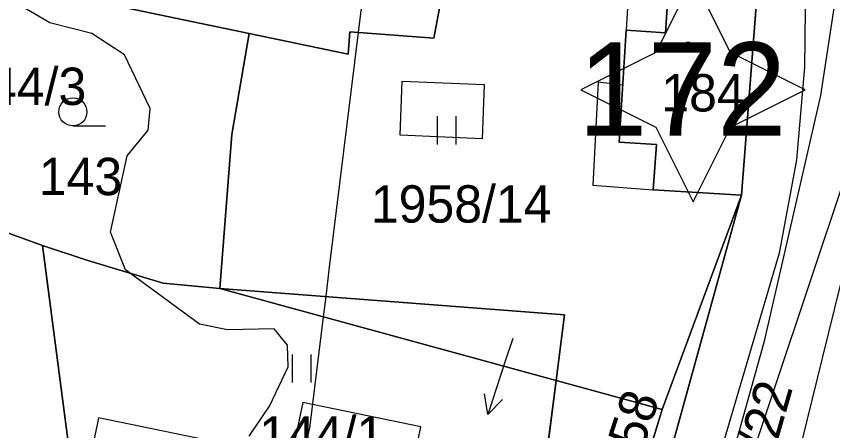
# Model space of a CAD drawing. Extents: x -706130 to -698555, y -971544 to -967260.
# Drawn here: x -704370.92 to -704327.24, y -970193.24 to -970171.06 of the extents above; entities that cross this region are included whole.
import ezdxf

# ---------------------------------------------------------------- set-up
doc = ezdxf.new("R2010")
doc.units = 0
for name, color, linetype in [('_Doplněk budov pro zastavěnost', 7, 'Continuous'), ('Architektonicky cenná stavba S', 7, 'Continuous'), ('BPEJ hranice S', 7, 'Continuous'), ('BPEJ I-II trida ochrany S', 7, 'Continuous'), ('Docházková izochrona - BUS S', 7, 'Continuous'), ('Docházková izochrona - VLAK N', 7, 'Continuous'), ('Kanalizace_stoka bez rozlišení N', 7, 'Continuous'), ('KN_Budovy', 7, 'Continuous'), ('KN_Budovy_cisla_domovni', 7, 'Continuous'), ('KN_Hranice_parcel', 7, 'Continuous'), ('KN_Parcelni cisla', 7, 'Continuous'), ('KN_Parcelni cisla_sipky', 7, 'Continuous'), ('KN_Polygon parcely', 7, 'Continuous'), ('KN_POZEMKY_13_ZASTAVENA PLOCHA', 7, 'Continuous'), ('KN_POZEMKY_14_OSTATNI PLOCHA', 7, 'Continuous'), ('KN_POZEMKY_5_ZAHRADA', 7, 'Continuous'), ('KN_POZEMKY_7_TTP', 7, 'Continuous'), ('KN_VYUZITI_16_ostatni plocha_silnice', 7, 'Continuous'), ('KN_VYUZITI_23_ostatni plocha_manipulacni plocha', 7, 'Continuous'), ('KN_Značky budov', 7, 'Continuous'), ('KN_Značky kultur', 7, 'Continuous'), ('Komunikace III třídy osy S', 7, 'Continuous'), ('Plochy doprava silniční - silnice III třídy S', 7, 'Continuous'), ('Plochy smíšené obytné venkovské S', 7, 'Continuous'), ('Plynovody STL S', 7, 'Continuous'), ('Regulační bloky zastavěné S', 7, 'Continuous'), ('Vodovodní řady - rozváděcí S', 7, 'Continuous'), ('Záplavové území stanovene S', 7, 'Continuous')]:
    doc.layers.add(name, color=color, linetype=linetype)

msp = doc.modelspace()

# ---------------------------------------------------------------- linework, layer by layer
at = {"layer": '_Doplněk budov pro zastavěnost'}
msp.add_line((-704338.471, -970174.735), (-704339.794, -970174.575), dxfattribs=at)
for points in [[(-704335.93, -970168.1), (-704338.05, -970167.901), (-704338.28, -970171.8)], [(-704338.28, -970171.8), (-704336.18, -970171.94), (-704335.93, -970168.1)], [(-704339.794, -970174.575), (-704340.076, -970180.093), (-704336.85, -970180.35)], [(-704336.85, -970180.35), (-704336.66, -970177.92), (-704338.67, -970177.79), (-704338.471, -970174.735)], [(-704349.85, -970195.81), (-704349.28, -970193.03), (-704355.59, -970191.73), (-704356.01, -970193.75)], [(-704360.773, -970196.624), (-704360.203, -970193.844), (-704366.513, -970192.544), (-704366.933, -970194.564)]]:
    msp.add_lwpolyline(points, dxfattribs=at)
msp.add_lwpolyline([(-704350.384, -970177.425), (-704350.271, -970174.533), (-704345.881, -970174.705), (-704346.002, -970177.609)], close=True, dxfattribs=at)
at = {"layer": 'Architektonicky cenná stavba S'}
msp.add_lwpolyline([(-704334.706, -970168.993), (-704336.706, -970172.993), (-704340.706, -970174.993), (-704336.706, -970176.993), (-704334.706, -970180.993), (-704332.706, -970176.993), (-704328.706, -970174.993), (-704332.706, -970172.993)], close=True, dxfattribs=at)
at = {"layer": 'BPEJ hranice S'}
msp.add_lwpolyline([(-704374.745, -970128.973), (-704371.478, -970133.132), (-704362.806, -970143.976), (-704362.45, -970144.737), (-704360.924, -970147.999), (-704358.111, -970154.01), (-704357.83, -970154.611), (-704357.193, -970155.972), (-704355.992, -970158.539), (-704354.792, -970162.584), (-704353.894, -970165.608), (-704352.747, -970169.471), (-704352.447, -970170.482), (-704352.624, -970171.915), (-704354.19, -970184.627), (-704354.367, -970186.056), (-704354.5, -970187.135), (-704355.235, -970193.101), (-704355.864, -970195.572)], dxfattribs=at)
at = {"layer": 'BPEJ I-II trida ochrany S'}
for p, q in [((-704336.18, -970171.94), (-704335.93, -970168.1)), ((-704348.21, -970170.24), (-704348.58, -970172.23)), ((-704348.58, -970172.23), (-704352.624, -970171.915)), ((-704338.67, -970177.79), (-704338.28, -970171.8)), ((-704338.28, -970171.8), (-704336.18, -970171.94)), ((-704336.66, -970177.92), (-704338.67, -970177.79)), ((-704336.85, -970180.35), (-704336.66, -970177.92)), ((-704332.12, -970180.63), (-704336.85, -970180.35)), ((-704338.7, -970204.45), (-704332.12, -970180.63)), ((-704354.367, -970186.056), (-704354.5, -970187.135)), ((-704354.367, -970186.056), (-704354.367, -970186.056)), ((-704354.5, -970187.135), (-704354.5, -970187.135))]:
    msp.add_line(p, q, dxfattribs=at)
for points in [[(-704352.624, -970171.915), (-704354.19, -970184.627), (-704354.367, -970186.056)], [(-704354.5, -970187.135), (-704355.235, -970193.101), (-704355.864, -970195.572), (-704355.864, -970195.572)]]:
    msp.add_lwpolyline(points, dxfattribs=at)
at = {"layer": 'Docházková izochrona - BUS S'}
msp.add_arc((-704361.829, -969946.93), 400, 155.51821, 17.33949, dxfattribs=at)
at = {"layer": 'Docházková izochrona - VLAK N'}
msp.add_circle((-704165.451, -969778.767), 800, dxfattribs=at)
at = {"layer": 'Kanalizace_stoka bez rozlišení N'}
msp.add_lwpolyline([(-704315.708, -970108.899), (-704316.113, -970109.917), (-704324.867, -970134.026), (-704326.632, -970179.784), (-704337.75, -970213.085), (-704365.425, -970272.107), (-704371.374, -970294.506), (-704373.709, -970351.804), (-704376.113, -970385.719), (-704398.194, -970423.758)], dxfattribs=at)
at = {"layer": 'KN_Budovy'}
msp.add_lwpolyline([(-704338.67, -970177.79), (-704336.66, -970177.92), (-704336.85, -970180.35), (-704332.12, -970180.63), (-704331.18, -970168.41), (-704335.93, -970168.1), (-704336.18, -970171.94), (-704338.28, -970171.8)], close=True, dxfattribs=at)
at = {"layer": 'KN_Hranice_parcel'}
for p, q in [((-704332.12, -970180.63), (-704331.18, -970168.41)), ((-704365.83, -970170.44), (-704358.46, -970171.98)), ((-704338.7, -970204.45), (-704332.12, -970180.63)), ((-704336.36, -970192.11), (-704332.12, -970180.63)), ((-704373.07, -970182.04), (-704369.51, -970183.33)), ((-704369.51, -970183.33), (-704367.99, -970195.08)), ((-704342.04, -970190.55), (-704360.03, -970185.62)), ((-704343.55, -970202.46), (-704342.04, -970190.55)), ((-704342.04, -970190.55), (-704336.36, -970192.11)), ((-704336.36, -970192.11), (-704339.97, -970203.93))]:
    msp.add_line(p, q, dxfattribs=at)
for points in [[(-704335.93, -970168.1), (-704336.18, -970171.94), (-704338.28, -970171.8), (-704338.67, -970177.79), (-704336.66, -970177.92), (-704336.85, -970180.35), (-704332.12, -970180.63)], [(-704358.46, -970171.98), (-704353.17, -970173.09), (-704353.08, -970171.88), (-704348.58, -970172.23), (-704348.21, -970170.24)], [(-704360.03, -970185.62), (-704359.39, -970177.38), (-704358.46, -970171.98)], [(-704369.51, -970183.33), (-704367.1, -970184.12), (-704363.06, -970185.34), (-704360.03, -970185.62)], [(-704342.04, -970190.55), (-704341.59, -970187.04), (-704360.03, -970185.62)]]:
    msp.add_lwpolyline(points, dxfattribs=at)
at = {"layer": 'KN_Parcelni cisla_sipky'}
for p, q in [((-704344.36, -970188.3), (-704344.77, -970189.51)), ((-704344.77, -970189.51), (-704345.697, -970192.364)), ((-704345.697, -970192.364), (-704345.864, -970191.257)), ((-704345.697, -970192.364), (-704344.912, -970191.566))]:
    msp.add_line(p, q, dxfattribs=at)
at = {"layer": 'KN_Polygon parcely'}
msp.add_lwpolyline([(-704357.51, -969994.48), (-704355.18, -970005.47), (-704350.18, -970025.53), (-704347.85, -970032.69), (-704345.4, -970040.23), (-704344.11, -970044.38), (-704339.6, -970051), (-704335.8, -970061.93), (-704333.88, -970067.44), (-704333.23, -970069.32), (-704333.15, -970071.25), (-704332.66, -970082.06), (-704332.6, -970083.49), (-704332.1, -970086.03), (-704331.37, -970094.3), (-704330.42, -970104.89), (-704329.33, -970118.8), (-704329.78, -970132.11), (-704330.19, -970144.44), (-704330.75, -970158.08), (-704331.18, -970168.41), (-704332.12, -970180.63), (-704338.7, -970204.45)], dxfattribs=at)
for points in [[(-704358.28, -970156.72), (-704365.83, -970170.44), (-704358.46, -970171.98), (-704353.17, -970173.09), (-704353.08, -970171.88), (-704348.58, -970172.23), (-704348.21, -970170.24), (-704354.47, -970169.18), (-704354.44, -970168.98), (-704360.95, -970167.89), (-704359.91, -970161.73), (-704353.44, -970162.81), (-704352.43, -970156.55), (-704346.05, -970157.64), (-704341.58, -970158.4), (-704341.66, -970157.23), (-704345.08, -970156.89), (-704345.04, -970156.31), (-704356.49, -970155.49)], [(-704335.93, -970168.1), (-704341.29, -970163.8), (-704346.94, -970163.4), (-704348.21, -970170.24), (-704348.58, -970172.23), (-704353.08, -970171.88), (-704353.17, -970173.09), (-704358.46, -970171.98), (-704359.39, -970177.38), (-704360.03, -970185.62), (-704341.59, -970187.04), (-704342.04, -970190.55), (-704336.36, -970192.11), (-704332.12, -970180.63), (-704336.85, -970180.35), (-704336.66, -970177.92), (-704338.67, -970177.79), (-704338.28, -970171.8), (-704336.18, -970171.94)], [(-704331.18, -970168.41), (-704335.93, -970168.1), (-704336.18, -970171.94), (-704338.28, -970171.8), (-704338.67, -970177.79), (-704336.66, -970177.92), (-704336.85, -970180.35), (-704332.12, -970180.63)], [(-704381.73, -970177.47), (-704373.07, -970182.04), (-704369.51, -970183.33), (-704367.1, -970184.12), (-704363.06, -970185.34), (-704360.03, -970185.62), (-704359.39, -970177.38), (-704358.46, -970171.98), (-704365.83, -970170.44), (-704369.29, -970169.71), (-704373.21, -970168.89), (-704374.49, -970170.08)], [(-704373.07, -970182.04), (-704381.73, -970177.47), (-704393.35, -970187.6), (-704412.95, -970204.59), (-704379.9, -970214.31), (-704376.21, -970206.63), (-704373.48, -970194.98), (-704367.99, -970195.08), (-704369.51, -970183.33)], [(-704336.36, -970192.11), (-704339.97, -970203.93), (-704338.7, -970204.45), (-704332.12, -970180.63)], [(-704342.04, -970190.55), (-704360.03, -970185.62), (-704363.06, -970185.34), (-704367.1, -970184.12), (-704369.51, -970183.33), (-704367.99, -970195.08), (-704356.78, -970197.49), (-704356.36, -970195.47), (-704350.05, -970196.77), (-704350.62, -970199.55), (-704343.55, -970202.46)], [(-704341.59, -970187.04), (-704360.03, -970185.62), (-704342.04, -970190.55)], [(-704343.55, -970202.46), (-704339.97, -970203.93), (-704336.36, -970192.11), (-704342.04, -970190.55)]]:
    msp.add_lwpolyline(points, close=True, dxfattribs=at)
at = {"layer": 'KN_POZEMKY_13_ZASTAVENA PLOCHA'}
for p, q in [((-704336.18, -970171.94), (-704335.93, -970168.1)), ((-704331.18, -970168.41), (-704332.12, -970180.63)), ((-704338.67, -970177.79), (-704338.28, -970171.8)), ((-704338.28, -970171.8), (-704336.18, -970171.94)), ((-704336.66, -970177.92), (-704338.67, -970177.79)), ((-704336.85, -970180.35), (-704336.66, -970177.92)), ((-704332.12, -970180.63), (-704336.85, -970180.35))]:
    msp.add_line(p, q, dxfattribs=at)
at = {"layer": 'KN_POZEMKY_14_OSTATNI PLOCHA'}
for p, q in [((-704332.12, -970180.63), (-704331.18, -970168.41)), ((-704348.21, -970170.24), (-704348.58, -970172.23)), ((-704358.46, -970171.98), (-704365.83, -970170.44)), ((-704353.17, -970173.09), (-704358.46, -970171.98)), ((-704353.08, -970171.88), (-704353.17, -970173.09)), ((-704348.58, -970172.23), (-704353.08, -970171.88)), ((-704338.7, -970204.45), (-704332.12, -970180.63))]:
    msp.add_line(p, q, dxfattribs=at)
at = {"layer": 'KN_POZEMKY_5_ZAHRADA'}
for p, q in [((-704365.83, -970170.44), (-704358.46, -970171.98)), ((-704358.46, -970171.98), (-704359.39, -970177.38)), ((-704359.39, -970177.38), (-704360.03, -970185.62)), ((-704373.07, -970182.04), (-704369.51, -970183.33)), ((-704369.51, -970183.33), (-704373.07, -970182.04)), ((-704369.51, -970183.33), (-704367.99, -970195.08)), ((-704367.1, -970184.12), (-704369.51, -970183.33)), ((-704363.06, -970185.34), (-704367.1, -970184.12)), ((-704360.03, -970185.62), (-704363.06, -970185.34))]:
    msp.add_line(p, q, dxfattribs=at)
at = {"layer": 'KN_POZEMKY_7_TTP'}
for p, q in [((-704335.93, -970168.1), (-704336.18, -970171.94)), ((-704348.58, -970172.23), (-704348.21, -970170.24)), ((-704359.39, -970177.38), (-704358.46, -970171.98)), ((-704358.46, -970171.98), (-704353.17, -970173.09)), ((-704353.17, -970173.09), (-704353.08, -970171.88)), ((-704353.08, -970171.88), (-704348.58, -970172.23)), ((-704338.28, -970171.8), (-704338.67, -970177.79)), ((-704336.18, -970171.94), (-704338.28, -970171.8)), ((-704360.03, -970185.62), (-704359.39, -970177.38)), ((-704338.67, -970177.79), (-704336.66, -970177.92)), ((-704336.66, -970177.92), (-704336.85, -970180.35)), ((-704336.85, -970180.35), (-704332.12, -970180.63)), ((-704332.12, -970180.63), (-704338.7, -970204.45)), ((-704332.12, -970180.63), (-704336.36, -970192.11)), ((-704336.36, -970192.11), (-704332.12, -970180.63)), ((-704369.51, -970183.33), (-704367.1, -970184.12)), ((-704367.99, -970195.08), (-704369.51, -970183.33)), ((-704367.1, -970184.12), (-704363.06, -970185.34)), ((-704363.06, -970185.34), (-704360.03, -970185.62)), ((-704342.04, -970190.55), (-704360.03, -970185.62)), ((-704360.03, -970185.62), (-704341.59, -970187.04)), ((-704360.03, -970185.62), (-704342.04, -970190.55)), ((-704341.59, -970187.04), (-704360.03, -970185.62)), ((-704341.59, -970187.04), (-704342.04, -970190.55)), ((-704342.04, -970190.55), (-704341.59, -970187.04)), ((-704342.04, -970190.55), (-704343.55, -970202.46)), ((-704343.55, -970202.46), (-704342.04, -970190.55)), ((-704342.04, -970190.55), (-704336.36, -970192.11)), ((-704336.36, -970192.11), (-704342.04, -970190.55)), ((-704336.36, -970192.11), (-704339.97, -970203.93)), ((-704339.97, -970203.93), (-704336.36, -970192.11))]:
    msp.add_line(p, q, dxfattribs=at)
at = {"layer": 'KN_VYUZITI_16_ostatni plocha_silnice'}
for p, q in [((-704332.12, -970180.63), (-704331.18, -970168.41)), ((-704338.7, -970204.45), (-704332.12, -970180.63))]:
    msp.add_line(p, q, dxfattribs=at)
at = {"layer": 'KN_VYUZITI_23_ostatni plocha_manipulacni plocha'}
for p, q in [((-704348.21, -970170.24), (-704348.58, -970172.23)), ((-704358.46, -970171.98), (-704365.83, -970170.44)), ((-704353.17, -970173.09), (-704358.46, -970171.98)), ((-704353.08, -970171.88), (-704353.17, -970173.09)), ((-704348.58, -970172.23), (-704353.08, -970171.88))]:
    msp.add_line(p, q, dxfattribs=at)
at = {"layer": 'KN_Značky budov'}
msp.add_circle((-704334.977, -970172.599), 0.175, dxfattribs=at)
at = {"layer": 'KN_Značky kultur'}
for p, q in [((-704348.381, -970177.91), (-704348.381, -970176.41)), ((-704347.38, -970177.91), (-704347.38, -970176.41)), ((-704367.893, -970176.92), (-704366.143, -970176.92)), ((-704356.141, -970190.65), (-704356.141, -970189.15)), ((-704355.14, -970190.65), (-704355.14, -970189.15))]:
    msp.add_line(p, q, dxfattribs=at)
msp.add_circle((-704367.893, -970176.17), 0.75, dxfattribs=at)
at = {"layer": 'Komunikace III třídy osy S'}
msp.add_lwpolyline([(-704358.17, -969972.19), (-704350.532, -970007.639), (-704346.746, -970023.633), (-704345.675, -970027.421), (-704344.175, -970031.567), (-704332.987, -970057.742), (-704329.862, -970070.126), (-704328.987, -970079.507), (-704327.589, -970104.421), (-704327.388, -970106.853), (-704326.835, -970113.491), (-704326.607, -970117.788), (-704326.492, -970120.194), (-704325.76, -970138.71), (-704325.76, -970150.17), (-704326.17, -970160.27), (-704326.69, -970167.44), (-704327.9, -970175.3), (-704330.93, -970188.51), (-704335.437, -970204.681)], dxfattribs=at)
at = {"layer": 'Plochy doprava silniční - silnice III třídy S'}
for p, q in [((-704331.18, -970168.41), (-704332.12, -970180.63)), ((-704332.12, -970180.63), (-704338.7, -970204.45))]:
    msp.add_line(p, q, dxfattribs=at)
at = {"layer": 'Plochy smíšené obytné venkovské S'}
for p, q in [((-704332.12, -970180.63), (-704331.18, -970168.41)), ((-704338.7, -970204.45), (-704332.12, -970180.63))]:
    msp.add_line(p, q, dxfattribs=at)
at = {"layer": 'Plynovody STL S'}
msp.add_lwpolyline([(-704330.25, -970199.36), (-704327.768, -970189.289), (-704323.56, -970172.21), (-704322.93, -970166.07), (-704322.64, -970159.99), (-704322.69, -970158.99), (-704322.12, -970139.48), (-704321.73, -970131.44), (-704320.68, -970125.18), (-704317.97, -970113.02), (-704315.249, -970109.756), (-704314.438, -970108.783), (-704316.47, -970105.71), (-704316.787, -970104.79)], dxfattribs=at)
at = {"layer": 'Regulační bloky zastavěné S'}
for p, q in [((-704332.12, -970180.63), (-704331.18, -970168.41)), ((-704331.18, -970168.41), (-704332.12, -970180.63)), ((-704338.7, -970204.45), (-704332.12, -970180.63)), ((-704332.12, -970180.63), (-704338.7, -970204.45))]:
    msp.add_line(p, q, dxfattribs=at)
at = {"layer": 'Vodovodní řady - rozváděcí S'}
msp.add_lwpolyline([(-704328.67, -970167.56), (-704328.75, -970173.78), (-704329.18, -970178.73), (-704330.11, -970183.73), (-704333.54, -970195.42), (-704335.9, -970202.68), (-704339.12, -970209.61), (-704341.09, -970213.98)], dxfattribs=at)
at = {"layer": 'Záplavové území stanovene S'}
msp.add_lwpolyline([(-704358.469, -970193.531), (-704357.375, -970191.921), (-704356.375, -970189.821), (-704356.411, -970188.661), (-704357.125, -970187.792), (-704359.625, -970187.847), (-704361.125, -970187.527), (-704365.082, -970184.625), (-704365.882, -970182.618), (-704364.981, -970178.519), (-704363.856, -970177.144), (-704363.749, -970175.999), (-704365.129, -970173.125), (-704366.875, -970171.981), (-704369.125, -970171.407), (-704371.709, -970169.875)], dxfattribs=at)

# ---------------------------------------------------------------- texts
at = {"layer": 'KN_Budovy_cisla_domovni'}
msp.add_text('172', height=5, dxfattribs=at).set_placement((-704340.868, -970177.454))
at = {"layer": 'KN_Parcelni cisla'}
for s, p in [('2244/3', (-704375.354, -970175.803)), ('184', (-704336.41, -970176.15)), ('143', (-704369.72, -970180.63)), ('1958/14', (-704351.95, -970182.1)), ('144/1', (-704357.92, -970194.46))]:
    msp.add_text(s, height=2, dxfattribs=at).set_placement(p)
for s, rotation, p in [('1958/22', 74, (-704332.02, -970200.231)), ('1958/58', 72, (-704339.475, -970200.695))]:
    msp.add_text(s, height=2, rotation=rotation, dxfattribs=at).set_placement(p)

doc.saveas('drawing.dxf')
